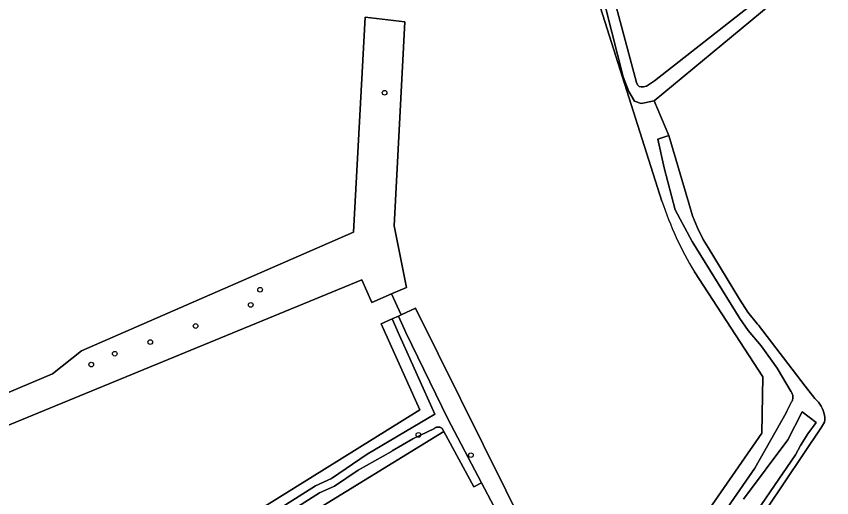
# Model space of a CAD drawing. Extents: x 162722 to 165104, y 384719 to 386284.
# Drawn here: x 164262.4 to 164432.7, y 385178.7 to 385279.2 of the extents above; entities that cross this region are included whole.
import ezdxf

# ---------------------------------------------------------------- set-up
doc = ezdxf.new("R2010")
doc.units = 0
for name, color, linetype in [('IMGEO_Boom', 7, 'Continuous'), ('IMGEO_Bouwland', 7, 'Continuous'), ('IMGEO_Gemengd_bos', 7, 'Continuous'), ('IMGEO_Grasland_agrarisch', 7, 'Continuous'), ('IMGEO_Grasland_overig', 7, 'Continuous'), ('IMGEO_Waterloop', 7, 'Continuous')]:
    doc.layers.add(name, color=color, linetype=linetype)

msp = doc.modelspace()

# ---------------------------------------------------------------- linework, layer by layer
at = {"layer": 'IMGEO_Boom'}
for centre in [(164339.34, 385263.29), (164313.32, 385222.16), (164311.36, 385219), (164299.85, 385214.59), (164290.38, 385211.23), (164282.97, 385208.81), (164278.05, 385206.53), (164346.4, 385191.85), (164357.35, 385187.62)]:
    msp.add_circle(centre, 0.489, dxfattribs=at)
at = {"layer": 'IMGEO_Bouwland'}
msp.add_lwpolyline([(164381.35, 385305.06), (164391.98, 385265.46), (164392.15, 385264.94), (164392.54, 385264.58), (164392.91, 385264.49), (164393.38, 385264.5), (164394.04, 385264.64), (164395.73, 385265.79), (164420.47, 385285.26), (164446.57, 385306.58), (164465.97, 385321.69), (164463.68, 385327.85), (164462.76, 385331.46), (164462.8, 385334.1), (164463.35, 385337.88), (164485.02, 385374.35), (164496.56, 385393.84), (164496.76, 385394.07), (164492.46, 385397.43)], dxfattribs=at)
at = {"layer": 'IMGEO_Gemengd_bos'}
for points in [[(164409.15, 385174.03), (164416.68, 385184.92), (164423.21, 385196.45), (164423.38, 385196.8), (164424.36, 385198.76), (164424.44, 385198.92), (164424.51, 385199.08), (164424.56, 385199.24), (164424.6, 385199.41), (164424.62, 385199.58), (164424.63, 385199.76), (164424.62, 385199.93), (164424.6, 385200.1), (164424.56, 385200.27), (164424.5, 385200.44), (164424.43, 385200.6), (164424.35, 385200.75), (164424.29, 385200.85), (164421.35, 385205.79), (164417.98, 385210.45), (164415.27, 385213.65), (164413.51, 385216.14), (164403.59, 385232.26), (164400.06, 385238.81), (164397.7, 385247.61), (164396.38, 385253.61), (164398.7, 385254.34), (164395.63, 385261.59), (164392.95, 385261.02), (164391.52, 385261.51), (164390.33, 385263.57), (164389.18, 385266.63), (164379.64, 385304.26)], [(164383.52, 385283.96), (164397.27, 385240.68)], [(164404.05, 385225.9), (164418.32, 385203.98), (164418.12, 385192.21), (164383.55, 385142.31), (164345.8, 385218.28)], [(164345.8, 385218.28), (164342.8, 385216.92), (164342.24, 385216.67), (164343.75, 385213.22), (164352.56, 385195.24), (164359.57, 385181.85), (164362.12, 385176.97)], [(164410.22, 385165.87), (164425.16, 385187.68), (164426.19, 385189.65), (164427.74, 385192.1), (164429.51, 385194.42), (164426.55, 385196.67), (164423.57, 385190.82), (164414.28, 385178.44)]]:
    msp.add_lwpolyline(points, dxfattribs=at)
msp.add_arc((164465.15, 385262.88), 71.42, 198.1077, 211.1797, dxfattribs=at)
at = {"layer": 'IMGEO_Grasland_agrarisch'}
for points in [[(164467.51, 385319.33), (164467.31, 385319.65), (164467.12, 385319.8), (164466.83, 385319.77), (164466.36, 385319.46), (164438.08, 385296.76), (164395.63, 385261.59)], [(164397.27, 385240.68), (164383.52, 385283.96), (164378.51, 385303.3), (164346.33, 385289.93), (164346.15, 385291.54)], [(164346.15, 385291.54), (164341.48, 385289.48), (164341.47, 385287.14), (164301.34, 385288.31), (164258.91, 385289.28), (164255.72, 385265.96), (164210.46, 385264.87), (164201.37, 385175.67), (164269.93, 385204.62), (164276.04, 385209.41), (164332.81, 385234.21), (164335.24, 385279.06), (164343.58, 385278.11), (164341.32, 385235.52), (164343.9, 385222.64), (164340.77, 385221.28), (164342.8, 385216.92), (164345.8, 385218.28), (164383.55, 385142.31), (164418.12, 385192.21), (164418.32, 385203.98), (164404.05, 385225.9)], [(164395.63, 385261.59), (164398.7, 385254.34), (164402.9, 385240.24), (164403.67, 385237.62), (164404.67, 385235.08), (164405.89, 385232.65), (164406.89, 385230.99), (164413.46, 385220.19), (164415.22, 385217.49), (164417.22, 385214.95), (164417.41, 385214.73), (164427.17, 385202.06), (164429.19, 385199.45), (164429.27, 385199.38), (164429.64, 385199.04), (164429.98, 385198.67), (164430.28, 385198.27), (164430.55, 385197.85), (164430.77, 385197.41), (164430.96, 385196.94), (164431.1, 385196.47), (164431.2, 385195.98), (164431.26, 385195.48), (164431.27, 385194.98), (164431.24, 385194.48), (164430.57, 385193.49), (164415.26, 385170.64)]]:
    msp.add_lwpolyline(points, dxfattribs=at)
msp.add_lwpolyline([(164340.88, 385216.06), (164342.24, 385216.67), (164342.8, 385216.92), (164340.77, 385221.28), (164336.68, 385219.5), (164334.56, 385224.22), (164237.51, 385184.33), (164244.01, 385128.16), (164252.48, 385133.34), (164251.58, 385135.35), (164285.82, 385157.18), (164294.31, 385164.54), (164346.7, 385197.08), (164338.62, 385215.04)], close=True, dxfattribs=at)
msp.add_arc((164465.15, 385262.88), 71.42, 198.1077, 211.1797, dxfattribs=at)
at = {"layer": 'IMGEO_Grasland_overig'}
for points in [[(164237.51, 385184.33), (164334.56, 385224.22), (164336.68, 385219.5), (164340.77, 385221.28), (164343.9, 385222.64), (164341.32, 385235.52), (164343.58, 385278.11), (164335.24, 385279.06), (164332.81, 385234.21), (164276.04, 385209.41), (164269.93, 385204.62), (164201.37, 385175.67)], [(164315.8, 385170.52), (164351.7, 385192.55), (164351.35, 385193.19), (164351.27, 385193.26), (164351.17, 385193.32), (164351.07, 385193.38), (164350.97, 385193.42), (164350.86, 385193.46), (164350.75, 385193.48), (164350.64, 385193.5), (164350.52, 385193.5), (164350.41, 385193.5), (164350.3, 385193.48), (164350.19, 385193.46), (164350.08, 385193.42), (164349.98, 385193.38), (164349.88, 385193.32), (164349.78, 385193.26), (164349.73, 385193.22), (164345.21, 385191.06), (164340.91, 385188.5), (164340.79, 385188.42), (164333.82, 385184.48), (164328.83, 385181.12), (164325.73, 385179.74), (164305.49, 385166.89)]]:
    msp.add_lwpolyline(points, dxfattribs=at)
for points in [[(164342.47, 385212.62), (164340.88, 385216.06), (164338.62, 385215.04), (164346.7, 385197.08), (164294.31, 385164.54), (164285.82, 385157.18), (164251.58, 385135.35), (164252.48, 385133.34), (164288.71, 385155.57), (164289.67, 385156.19), (164290.58, 385156.88), (164291.42, 385157.66), (164291.93, 385158.2), (164296.21, 385162.18), (164301.47, 385166.31), (164307.08, 385169.96), (164324.9, 385181.21), (164328.26, 385182.77), (164335.69, 385187.86), (164349.82, 385196.17)], [(164379.55, 385133.26), (164377.57, 385141.8), (164377.5, 385141.93), (164370.85, 385155.53), (164364.4, 385169.21), (164360.63, 385176.15), (164362.12, 385176.97), (164359.57, 385181.85), (164357.97, 385181.03), (164351.7, 385192.55), (164315.8, 385170.52), (164299.2, 385161.1), (164306.73, 385087.1), (164304.64, 385086.72), (164305.33, 385081.36), (164305.34, 385078.79), (164311.29, 385079.85), (164342.43, 385082.53), (164354.56, 385083.89), (164370.13, 385086.22), (164376.74, 385106.58), (164380.95, 385119.02), (164381.55, 385124.43), (164380.95, 385128.44)]]:
    msp.add_lwpolyline(points, close=True, dxfattribs=at)
at = {"layer": 'IMGEO_Waterloop'}
for points in [[(164466.96, 385322.37), (164465.97, 385321.69), (164446.57, 385306.58), (164420.47, 385285.26), (164395.73, 385265.79), (164394.04, 385264.64), (164393.38, 385264.5), (164392.91, 385264.49), (164392.54, 385264.58), (164392.15, 385264.94), (164391.98, 385265.46), (164381.35, 385305.06)], [(164379.64, 385304.26), (164389.18, 385266.63), (164390.33, 385263.57), (164391.52, 385261.51), (164392.95, 385261.02), (164395.63, 385261.59), (164438.08, 385296.76)], [(164415.26, 385170.64), (164430.57, 385193.49), (164431.24, 385194.48), (164431.27, 385194.98), (164431.26, 385195.48), (164431.2, 385195.98), (164431.1, 385196.47), (164430.96, 385196.94), (164430.77, 385197.41), (164430.55, 385197.85), (164430.28, 385198.27), (164429.98, 385198.67), (164429.64, 385199.04), (164429.27, 385199.38), (164429.19, 385199.45), (164427.17, 385202.06), (164417.41, 385214.73), (164417.22, 385214.95), (164415.22, 385217.49), (164413.46, 385220.19), (164406.89, 385230.99), (164405.89, 385232.65), (164404.67, 385235.08), (164403.67, 385237.62), (164402.9, 385240.24), (164398.7, 385254.34), (164396.38, 385253.61), (164397.7, 385247.61), (164400.06, 385238.81), (164403.59, 385232.26), (164413.51, 385216.14), (164415.27, 385213.65), (164417.98, 385210.45), (164421.35, 385205.79), (164424.29, 385200.85), (164424.35, 385200.75), (164424.43, 385200.6), (164424.5, 385200.44), (164424.56, 385200.27), (164424.6, 385200.1), (164424.62, 385199.93), (164424.63, 385199.76), (164424.62, 385199.58), (164424.6, 385199.41), (164424.56, 385199.24), (164424.51, 385199.08), (164424.44, 385198.92), (164424.36, 385198.76), (164423.38, 385196.8), (164423.21, 385196.45), (164416.68, 385184.92), (164409.15, 385174.03)], [(164305.49, 385166.89), (164325.73, 385179.74), (164328.83, 385181.12), (164333.82, 385184.48), (164340.79, 385188.42), (164340.91, 385188.5), (164345.21, 385191.06), (164349.73, 385193.22), (164349.78, 385193.26), (164349.88, 385193.32), (164349.98, 385193.38), (164350.08, 385193.42), (164350.19, 385193.46), (164350.3, 385193.48), (164350.41, 385193.5), (164350.52, 385193.5), (164350.64, 385193.5), (164350.75, 385193.48), (164350.86, 385193.46), (164350.97, 385193.42), (164351.07, 385193.38), (164351.17, 385193.32), (164351.27, 385193.26), (164351.35, 385193.19), (164351.7, 385192.55), (164357.97, 385181.03), (164359.57, 385181.85), (164352.56, 385195.24), (164343.75, 385213.22), (164342.24, 385216.67), (164340.88, 385216.06), (164342.47, 385212.62), (164349.82, 385196.17), (164335.69, 385187.86), (164328.26, 385182.77), (164324.9, 385181.21), (164307.08, 385169.96)], [(164414.28, 385178.44), (164423.57, 385190.82), (164426.55, 385196.67), (164429.51, 385194.42), (164427.74, 385192.1), (164426.19, 385189.65), (164425.16, 385187.68), (164410.22, 385165.87)]]:
    msp.add_lwpolyline(points, dxfattribs=at)

doc.saveas('drawing.dxf')
